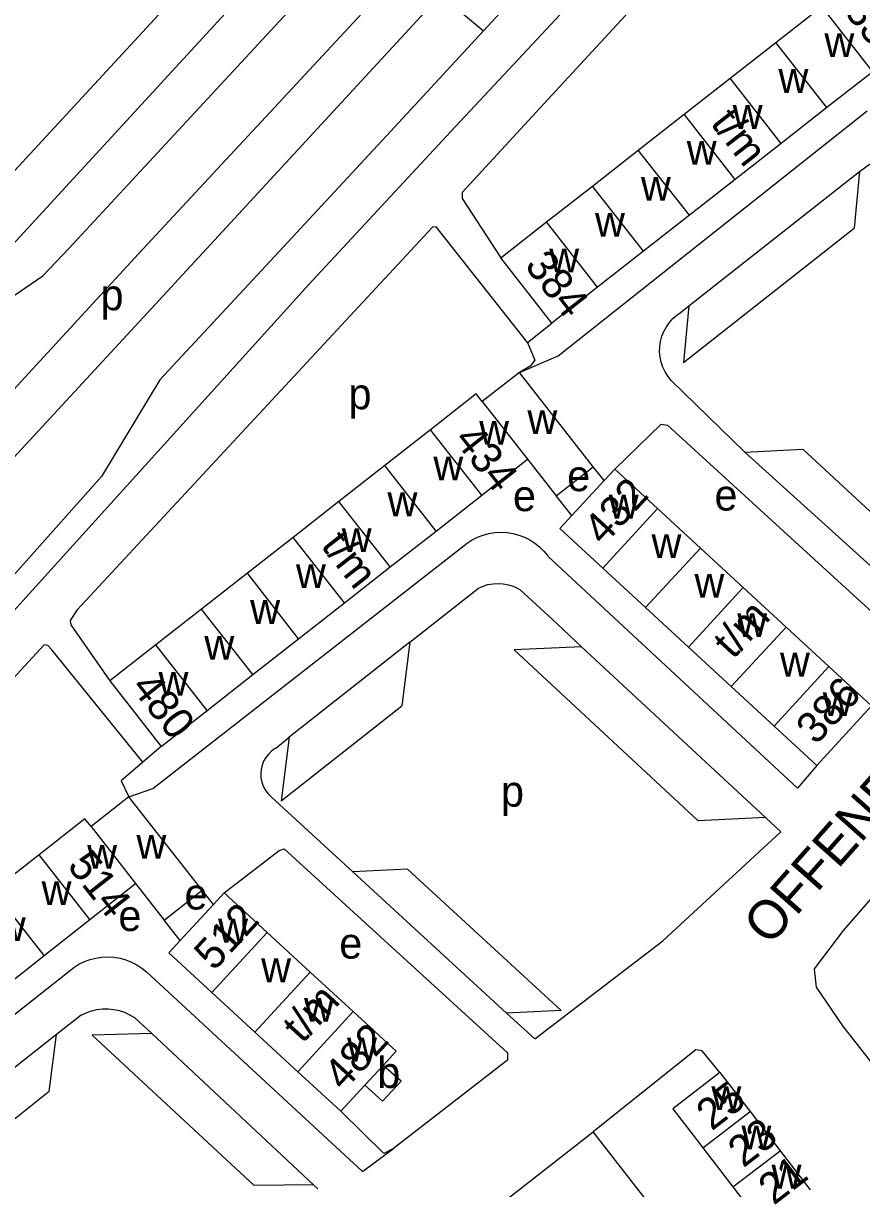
# Model space of a CAD drawing. Extents: x 159045 to 160918, y 380454 to 382516.
# Drawn here: x 159616.9 to 159725.3, y 381546.5 to 381697.2 of the extents above; entities that cross this region are included whole.
import ezdxf

# ---------------------------------------------------------------- set-up
doc = ezdxf.new("R2010")
doc.units = 0
for name, color, linetype in [('BLT_Basislijn', 7, 'Continuous'), ('BLT_Bebouwing', 7, 'Continuous'), ('BLT_Centroide', 7, 'Continuous'), ('BLT_Huisnummer', 7, 'Continuous'), ('BLT_Huisnummer_ tussenligend', 7, 'Continuous'), ('BLT_Huisnummer_reeks', 7, 'Continuous'), ('BLT_Onderverdeling_panden', 7, 'Continuous'), ('BLT_Straatnaam', 7, 'Continuous'), ('BLT_Vlakafsluiter', 7, 'Continuous')]:
    doc.layers.add(name, color=color, linetype=linetype)

msp = doc.modelspace()

# ---------------------------------------------------------------- linework, layer by layer
at = {"layer": 'BLT_Basislijn'}
for p, q in [((159615.67, 381678.04), (159648.33, 381713.45)), ((159702.9, 381660.63), (159724.99, 381678)), ((159724.99, 381678), (159724.3, 381670.68)), ((159702.21, 381653.31), (159724.3, 381670.68)), ((159653.72, 381663.37), (159594.17, 381597.57)), ((159701.77, 381659.73), (159702.9, 381660.63)), ((159702.9, 381660.63), (159702.21, 381653.31)), ((159682.03, 381655.89), (159685.19, 381658.41)), ((159710.15, 381641.71), (159717.64, 381642.1)), ((159710.15, 381641.71), (159729.51, 381624.22)), ((159717.64, 381642.1), (159736.54, 381624.59)), ((159691.97, 381638.04), (159690.56, 381639.83)), ((159687.79, 381633.52), (159685.77, 381636.08)), ((159684.74, 381628.23), (159716.95, 381598.29)), ((159666.83, 381617.15), (159675.7, 381624.15)), ((159681.08, 381623.96), (159685.87, 381619.51)), ((159685.87, 381619.51), (159689.03, 381616.57)), ((159666.83, 381617.15), (159651.25, 381604.86)), ((159666.83, 381617.15), (159665.78, 381608.92)), ((159689.03, 381616.57), (159680.33, 381616.16)), ((159680.33, 381616.16), (159704.12, 381594.08)), ((159689.03, 381616.57), (159712.82, 381594.49)), ((159650.19, 381596.63), (159665.78, 381608.92)), ((159634.69, 381603.69), (159632.32, 381601.64)), ((159649.49, 381603.47), (159651.25, 381604.86)), ((159651.25, 381604.86), (159650.19, 381596.63)), ((159649.4, 381603.4), (159649.49, 381603.47)), ((159719.46, 381601.22), (159716.95, 381598.29)), ((159659.46, 381587.47), (159648.94, 381597.14)), ((159712.82, 381594.49), (159704.12, 381594.08)), ((159712.82, 381594.49), (159714.79, 381592.66)), ((159666.52, 381587.8), (159659.46, 381587.47)), ((159659.46, 381587.47), (159679.34, 381569.2)), ((159686.4, 381569.54), (159666.52, 381587.8)), ((159641.44, 381583.25), (159639.99, 381585.08)), ((159637.16, 381578.6), (159635.09, 381581.22)), ((159583.93, 381543.96), (159623.37, 381575.12)), ((159686.4, 381569.54), (159679.34, 381569.2)), ((159679.34, 381569.2), (159682.98, 381565.86)), ((159624.32, 381568.94), (159621.14, 381566.43)), ((159631.33, 381568.56), (159633.46, 381566.57)), ((159620.19, 381559.08), (159621.14, 381566.43)), ((159633.46, 381566.57), (159625.75, 381566.35)), ((159625.75, 381566.35), (159646.71, 381546.92)), ((159620.19, 381559.08), (159590.35, 381535.31)), ((159724.75, 381509.91), (159690.56, 381553.86)), ((159654.38, 381547), (159646.71, 381546.92)), ((159654.38, 381547), (159654.94, 381546.49))]:
    msp.add_line(p, q, dxfattribs=at)
for points in [[(159680.83, 381692.5), (159691.75, 381704.21), (159713.87, 381728.34), (159734.05, 381750)], [(159721.98, 381745.55), (159703.4, 381725.41), (159676.38, 381696.21)], [(159732.54, 381710.43), (159720.78, 381725.45), (159720.34, 381725.49), (159718.96, 381724.43), (159685.73, 381688.42)], [(159586.23, 381637.57), (159590.95, 381643.03), (159606.56, 381659.89), (159612.44, 381665.31), (159656.27, 381712.96)], [(159584.99, 381627.52), (159591.57, 381638.08), (159594.19, 381641.64), (159608.73, 381656.8), (159611.67, 381659.27), (159619.4, 381664.53), (159622.8, 381668.09), (159660.8, 381709.18)], [(159598.4, 381631.14), (159631.77, 381667.36), (159666.3, 381704.6)], [(159612.46, 381637.63), (159633.9, 381660.83), (159670.81, 381700.85)], [(159676.38, 381696.21), (159664.9, 381683.79), (159648.82, 381666.47)], [(159653.72, 381663.37), (159672.12, 381683.17), (159680.83, 381692.5)], [(159685.73, 381688.42), (159673.59, 381675.28), (159673.59, 381674.5), (159678.6, 381666.83)], [(159681.01, 381652.02), (159686, 381654.17), (159725.99, 381685.84)], [(159724.99, 381678), (159726.22, 381678.93), (159726.78, 381679.22), (159727.37, 381679.44), (159727.98, 381679.58), (159728.61, 381679.65), (159729.24, 381679.63), (159729.86, 381679.54), (159730.46, 381679.37), (159731.04, 381679.12), (159731.59, 381678.8), (159731.9, 381678.57)], [(159682.03, 381655.89), (159670.25, 381670.86), (159669.77, 381670.81), (159623.82, 381621.36), (159622.93, 381619.97), (159623.02, 381619.42), (159628.06, 381612.16)], [(159648.82, 381666.47), (159634.53, 381651.09), (159626.95, 381638.56), (159610.26, 381619.84), (159599.9, 381613.04), (159586.13, 381597.72)], [(159710.15, 381641.71), (159700.64, 381650.99), (159700.22, 381651.52), (159699.85, 381652.1), (159699.56, 381652.71), (159699.34, 381653.36), (159699.2, 381654.02), (159699.14, 381654.7), (159699.16, 381655.38), (159699.26, 381656.05), (159699.43, 381656.71), (159699.68, 381657.34), (159700.01, 381657.94), (159700.4, 381658.49), (159700.86, 381659), (159701.37, 381659.45), (159701.77, 381659.73)], [(159682.03, 381655.89), (159683.02, 381653.62), (159682.4, 381652.84), (159681.01, 381652.02)], [(159693.34, 381639.54), (159699.35, 381645.33), (159700.15, 381645.22), (159732.65, 381615.51)], [(159674.23, 381629.98), (159674.89, 381630.4), (159675.59, 381630.74), (159676.32, 381631.01), (159677.07, 381631.21), (159677.84, 381631.33), (159678.62, 381631.36), (159679.4, 381631.32), (159680.17, 381631.2), (159680.92, 381631), (159681.65, 381630.73), (159682.35, 381630.38), (159683, 381629.96), (159683.61, 381629.47), (159684.17, 381628.93), (159684.67, 381628.33), (159684.74, 381628.23)], [(159630.49, 381597.17), (159633.6, 381598.23), (159674.23, 381629.98)], [(159675.7, 381624.15), (159676.31, 381624.41), (159676.94, 381624.61), (159677.6, 381624.72), (159678.26, 381624.76), (159678.92, 381624.71), (159679.57, 381624.59), (159680.21, 381624.38), (159680.81, 381624.11), (159681.08, 381623.96)], [(159632.32, 381601.64), (159620.55, 381616.17), (159620.04, 381616.73), (159619.54, 381616.81), (159565.4, 381558.13)], [(159649.4, 381603.4), (159648.95, 381603.08), (159648.55, 381602.7), (159648.21, 381602.26), (159647.93, 381601.78), (159647.73, 381601.26), (159647.6, 381600.72), (159647.55, 381600.17), (159647.58, 381599.61), (159647.69, 381599.07), (159647.88, 381598.55), (159648.14, 381598.05), (159648.47, 381597.61), (159648.86, 381597.21), (159648.94, 381597.14)], [(159632.32, 381601.64), (159629.53, 381599.24), (159630.49, 381597.17)], [(159741.64, 381601.47), (159722.92, 381579.91), (159719.1, 381574.93), (159719.39, 381572.57), (159722.79, 381567.55), (159733.09, 381554.4)], [(159682.98, 381565.86), (159699.53, 381578.55), (159714.79, 381592.66)], [(159642.84, 381584.76), (159649.96, 381590.24), (159650.6, 381590.46), (159679.47, 381564.09), (159679.47, 381563.14), (159664.73, 381551.7)], [(159623.37, 381575.12), (159624.04, 381575.53), (159624.75, 381575.87), (159625.48, 381576.14), (159626.24, 381576.33), (159627.02, 381576.44), (159627.8, 381576.47), (159628.58, 381576.42), (159629.36, 381576.29), (159630.11, 381576.09), (159630.84, 381575.8), (159631.54, 381575.45), (159632.2, 381575.02), (159632.79, 381574.55)], [(159632.79, 381574.55), (159660.71, 381548.73), (159664.73, 381551.7)], [(159624.32, 381568.94), (159624.98, 381569.26), (159625.66, 381569.5), (159626.37, 381569.66), (159627.09, 381569.75), (159627.82, 381569.76), (159628.54, 381569.69), (159629.25, 381569.54), (159629.94, 381569.31), (159630.6, 381569), (159631.22, 381568.63), (159631.33, 381568.56)], [(159621.14, 381566.43), (159591.34, 381542.93)], [(159654.38, 381547), (159633.46, 381566.57)], [(159706.94, 381561.52), (159704.65, 381564.35), (159703.83, 381564.48), (159690.56, 381553.86)], [(159664.73, 381551.7), (159663.49, 381551.07), (159657.93, 381556.51)], [(159643.29, 381516.92), (159659.28, 381529.82), (159663.48, 381532.66), (159685.61, 381503.41), (159685.33, 381500), (159685.27, 381499.42), (159691.84, 381491.03), (159695.35, 381493.23), (159703.37, 381500), (159696.77, 381509.12), (159694.04, 381509.84), (159671.84, 381539.26), (159690.56, 381553.86)]]:
    msp.add_lwpolyline(points, dxfattribs=at)
at = {"layer": 'BLT_Bebouwing'}
for p, q in [((159714.17, 381694.69), (159720.1, 381699.33)), ((159708.24, 381690.05), (159714.17, 381694.69)), ((159702.31, 381685.4), (159708.24, 381690.05)), ((159726.69, 381690.91), (159720.76, 381686.27)), ((159696.38, 381680.76), (159702.31, 381685.4)), ((159720.76, 381686.27), (159714.83, 381681.63)), ((159690.45, 381676.12), (159696.38, 381680.76)), ((159714.83, 381681.63), (159708.9, 381676.99)), ((159684.52, 381671.48), (159690.45, 381676.12)), ((159708.9, 381676.99), (159702.98, 381672.34)), ((159702.98, 381672.34), (159697.05, 381667.7)), ((159678.6, 381666.83), (159684.52, 381671.48)), ((159697.05, 381667.7), (159691.12, 381663.06)), ((159685.19, 381658.41), (159678.6, 381666.83)), ((159691.12, 381663.06), (159685.19, 381658.41)), ((159681.01, 381652.02), (159676.21, 381648.26)), ((159690.56, 381639.83), (159681.01, 381652.02)), ((159669.52, 381644.63), (159663.59, 381639.99)), ((159663.59, 381639.99), (159657.67, 381635.35)), ((159676.15, 381636.16), (159682.07, 381640.8)), ((159682.07, 381640.8), (159685.77, 381636.08)), ((159685.77, 381636.08), (159690.56, 381639.83)), ((159691.97, 381638.04), (159693.34, 381639.54)), ((159693.34, 381639.54), (159698.88, 381634.43)), ((159687.79, 381633.52), (159691.97, 381638.04)), ((159657.67, 381635.35), (159651.75, 381630.71)), ((159670.23, 381631.52), (159676.15, 381636.16)), ((159698.88, 381634.43), (159704.41, 381629.33)), ((159664.31, 381626.88), (159670.23, 381631.52)), ((159651.75, 381630.71), (159645.83, 381626.07)), ((159704.41, 381629.33), (159709.95, 381624.22)), ((159658.38, 381622.24), (159664.31, 381626.88)), ((159697.32, 381621.64), (159691.79, 381626.74)), ((159645.83, 381626.07), (159639.9, 381621.44)), ((159709.95, 381624.22), (159715.48, 381619.12)), ((159652.46, 381617.61), (159658.38, 381622.24)), ((159639.9, 381621.44), (159633.98, 381616.8)), ((159702.86, 381616.53), (159697.32, 381621.64)), ((159715.48, 381619.12), (159721.02, 381614.01)), ((159646.54, 381612.97), (159652.46, 381617.61)), ((159633.98, 381616.8), (159628.06, 381612.16)), ((159708.39, 381611.43), (159702.86, 381616.53)), ((159640.62, 381608.33), (159646.54, 381612.97)), ((159721.02, 381614.01), (159726.55, 381608.91)), ((159628.06, 381612.16), (159634.69, 381603.69)), ((159713.93, 381606.32), (159708.39, 381611.43)), ((159634.69, 381603.69), (159640.62, 381608.33)), ((159726.55, 381608.91), (159719.46, 381601.22)), ((159719.46, 381601.22), (159713.93, 381606.32)), ((159630.49, 381597.17), (159625.62, 381593.34)), ((159639.99, 381585.08), (159630.49, 381597.17)), ((159618.89, 381589.68), (159612.98, 381585.03)), ((159625.46, 381581.31), (159631.37, 381585.96)), ((159631.37, 381585.96), (159635.09, 381581.22)), ((159635.09, 381581.22), (159639.99, 381585.08)), ((159641.44, 381583.25), (159642.84, 381584.76)), ((159642.84, 381584.76), (159648.4, 381579.64)), ((159637.16, 381578.6), (159641.44, 381583.25)), ((159619.55, 381576.67), (159625.46, 381581.31)), ((159648.4, 381579.64), (159653.96, 381574.52)), ((159613.63, 381572.02), (159619.55, 381576.67)), ((159653.96, 381574.52), (159659.52, 381569.4)), ((159646.81, 381566.75), (159641.24, 381571.88)), ((159652.37, 381561.63), (159646.81, 381566.75)), ((159657.93, 381556.51), (159652.37, 381561.63)), ((159706.94, 381561.52), (159710.83, 381556.47)), ((159661.02, 381559.87), (159657.93, 381556.51)), ((159710.83, 381556.47), (159714.71, 381551.42)), ((159704.73, 381551.78), (159708.62, 381546.73)), ((159714.71, 381551.42), (159718.6, 381546.37)), ((159708.62, 381546.73), (159712.51, 381541.67))]:
    msp.add_line(p, q, dxfattribs=at)
for points in [[(159676.21, 381648.26), (159675.43, 381649.26), (159669.52, 381644.63)], [(159691.79, 381626.74), (159686.25, 381631.85), (159687.79, 381633.52)], [(159625.62, 381593.34), (159624.83, 381594.34), (159618.89, 381589.68)], [(159641.24, 381571.88), (159635.68, 381577), (159637.16, 381578.6)], [(159659.52, 381569.4), (159665.08, 381564.28), (159663.38, 381562.43)], [(159661.02, 381559.87), (159663.31, 381557.83), (159665.71, 381560.41), (159663.38, 381562.43)], [(159706.94, 381561.52), (159700.84, 381556.83), (159703.89, 381552.87), (159704.73, 381551.78)]]:
    msp.add_lwpolyline(points, dxfattribs=at)
at = {"layer": 'BLT_Onderverdeling_panden'}
for p, q in [((159726.69, 381690.91), (159720.1, 381699.33)), ((159720.76, 381686.27), (159714.17, 381694.69)), ((159714.83, 381681.63), (159708.24, 381690.05)), ((159708.9, 381676.99), (159702.31, 381685.4)), ((159702.98, 381672.34), (159696.38, 381680.76)), ((159697.05, 381667.7), (159690.45, 381676.12)), ((159691.12, 381663.06), (159684.52, 381671.48)), ((159676.21, 381648.26), (159682.07, 381640.8)), ((159676.15, 381636.16), (159669.52, 381644.63)), ((159670.23, 381631.52), (159663.59, 381639.99)), ((159664.31, 381626.88), (159657.67, 381635.35)), ((159691.79, 381626.74), (159698.88, 381634.43)), ((159658.38, 381622.24), (159651.75, 381630.71)), ((159697.32, 381621.64), (159704.41, 381629.33)), ((159652.46, 381617.61), (159645.83, 381626.07)), ((159702.86, 381616.53), (159709.95, 381624.22)), ((159646.54, 381612.97), (159639.9, 381621.44)), ((159708.39, 381611.43), (159715.48, 381619.12)), ((159640.62, 381608.33), (159633.98, 381616.8)), ((159713.93, 381606.32), (159721.02, 381614.01)), ((159625.62, 381593.34), (159631.37, 381585.96)), ((159625.46, 381581.31), (159618.89, 381589.68)), ((159619.55, 381576.67), (159612.98, 381585.03)), ((159641.24, 381571.88), (159648.4, 381579.64)), ((159646.81, 381566.75), (159653.96, 381574.52)), ((159652.37, 381561.63), (159659.52, 381569.4)), ((159704.73, 381551.78), (159710.83, 381556.47)), ((159708.62, 381546.73), (159714.71, 381551.42))]:
    msp.add_line(p, q, dxfattribs=at)
msp.add_lwpolyline([(159663.38, 381562.43), (159661.02, 381559.87)], dxfattribs=at)
at = {"layer": 'BLT_Vlakafsluiter'}
msp.add_line((159670.81, 381700.85), (159676.38, 381696.21), dxfattribs=at)

# ---------------------------------------------------------------- texts
at = {"layer": 'BLT_Centroide'}
for s, p in [('w', (159720.44, 381692.8)), ('w', (159714.5, 381688.17)), ('w', (159708.58, 381683.52)), ('w', (159702.64, 381678.88)), ('w', (159696.72, 381674.23)), ('w', (159690.78, 381669.58)), ('w', (159684.86, 381664.95)), ('p', (159626.84, 381660.07)), ('p', (159658.9, 381647.27)), ('w', (159682.04, 381644.06)), ('w', (159675.8, 381642.7)), ('w', (159669.88, 381638.08)), ('e', (159687.18, 381636.68)), ('e', (159680.17, 381634.1)), ('e', (159706.23, 381634.18)), ('w', (159663.95, 381633.44)), ('w', (159692.56, 381633.14)), ('w', (159658.03, 381628.8)), ('w', (159698.09, 381628.03)), ('w', (159652.11, 381624.16)), ('w', (159703.64, 381622.92)), ('w', (159646.19, 381619.52)), ('w', (159709.17, 381617.83)), ('w', (159640.27, 381614.88)), ('w', (159714.7, 381612.72)), ('w', (159634.34, 381610.25)), ('w', (159720.23, 381607.61)), ('p', (159678.62, 381595.9)), ('w', (159631.48, 381589.17)), ('w', (159625.12, 381587.86)), ('w', (159619.22, 381583.17)), ('e', (159637.7, 381582.6)), ('e', (159629.15, 381579.82)), ('w', (159613.3, 381578.53)), ('w', (159642.05, 381578.33)), ('e', (159657.71, 381576.25)), ('w', (159647.61, 381573.2)), ('w', (159653.16, 381568.08)), ('w', (159658.72, 381562.95)), ('b', (159662.63, 381559.53)), ('w', (159705.83, 381556.66)), ('w', (159709.72, 381551.59)), ('w', (159713.61, 381546.53))]:
    msp.add_text(s, height=4, dxfattribs=at).set_placement(p)
at = {"layer": 'BLT_Huisnummer'}
for s, rotation, p in [('25', 37.5922, (159705.87, 381553.9)), ('21', 37.5908, (159713.89, 381544.29))]:
    msp.add_text(s, height=4, rotation=rotation, dxfattribs=at).set_placement(p)
at = {"layer": 'BLT_Huisnummer_ tussenligend'}
msp.add_text('23', height=4, rotation=37.5908, dxfattribs=at).set_placement((159709.96, 381549.13))
at = {"layer": 'BLT_Huisnummer_reeks'}
for s, rotation, p in [('338', 308.0639, (159722.89, 381698.67)), ('t/m', 308.0639, (159705.61, 381684.21)), ('384', 308.0661, (159681.57, 381665.81)), ('434', 308.0689, (159672.44, 381643.3)), ('432', 47.3166, (159691.87, 381629.51)), ('t/m', 308.0708, (159655.23, 381629.6)), ('t/m', 47.3172, (159708.64, 381614.84)), ('480', 308.0684, (159630.67, 381611.29)), ('386', 47.3163, (159719.36, 381603.76)), ('514', 308.1609, (159622.43, 381588.21)), ('512', 47.3605, (159641.52, 381574.53)), ('t/m', 47.3569, (159652.96, 381565.17)), ('482', 47.3566, (159658.28, 381558.99))]:
    msp.add_text(s, height=4, rotation=rotation, dxfattribs=at).set_placement(p)
at = {"layer": 'BLT_Straatnaam'}
msp.add_text('OFFENBACHLAAN', height=5, rotation=48.4522, dxfattribs=at).set_placement((159713.32, 381577.75))

doc.saveas('drawing.dxf')
